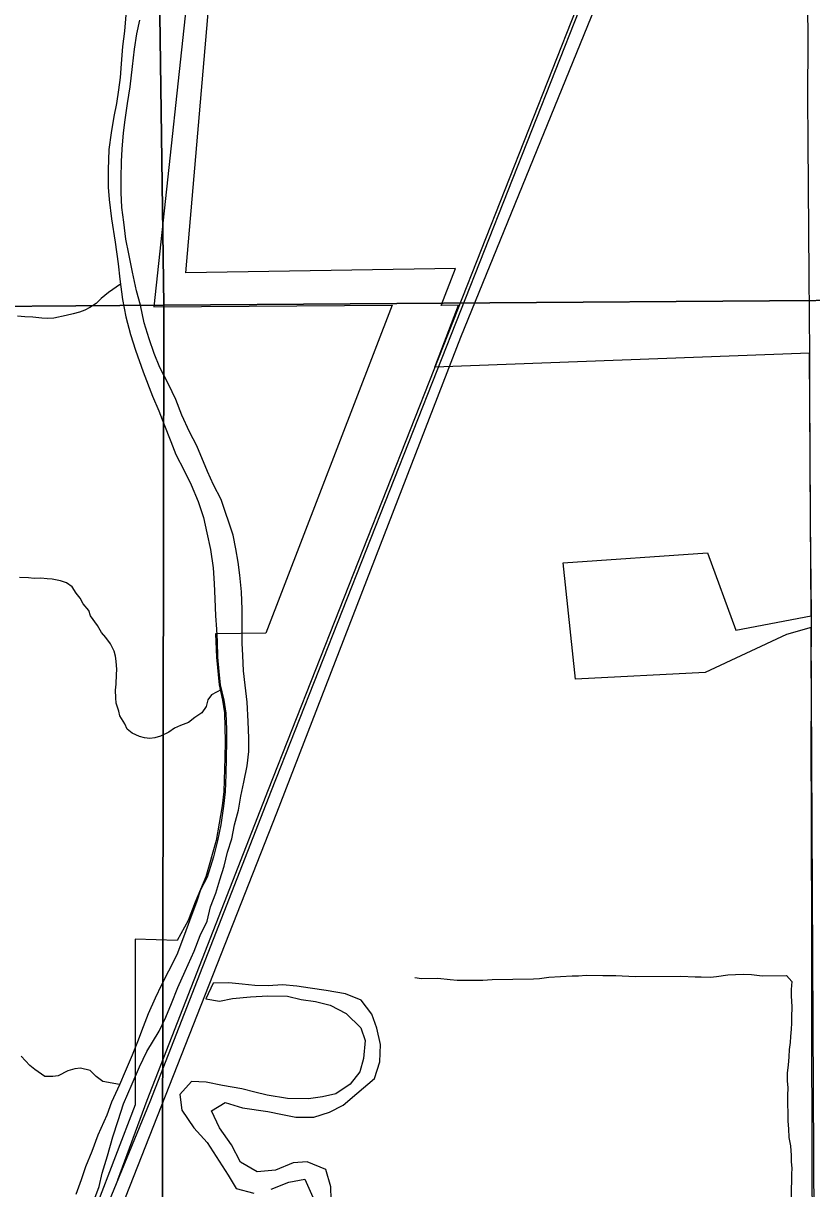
# Model space of a CAD drawing. Extents: x 0 to 34, y 0 to 22.
# Drawn here: x 19.162 to 19.767, y 10.922 to 11.815 of the extents above; entities that cross this region are included whole.
import ezdxf

# ---------------------------------------------------------------- set-up
doc = ezdxf.new("R2010")
doc.units = 0
for name, color, linetype in [('GM_X_Corporation', 7, 'Continuous'), ('GM_X_County_Road', 7, 'Continuous'), ('GM_X_Major_River', 7, 'Continuous'), ('GM_X_Minor_River', 7, 'Continuous'), ('GM_X_Rail_Line', 7, 'Continuous'), ('GM_X_Section', 7, 'Continuous')]:
    doc.layers.add(name, color=color, linetype=linetype)

msp = doc.modelspace()

# ---------------------------------------------------------------- linework, layer by layer
at = {"layer": 'GM_X_Corporation'}
for points in [[(19.29307, 11.88551), (19.26213, 11.59784), (19.44492, 11.59914), (19.34803, 11.34775), (19.30935, 11.34708), (19.31009, 11.32934), (19.31213, 11.30812), (19.31486, 11.29638), (19.31644, 11.28653), (19.31698, 11.26454), (19.31668, 11.2524), (19.31573, 11.22623), (19.31466, 11.21522), (19.30992, 11.18864), (19.30216, 11.16089), (19.29397, 11.14149), (19.28838, 11.12742), (19.28015, 11.11198), (19.24789, 11.11309), (19.24787, 10.98616), (19.18741, 10.82876)], [(19.77, 10.59281), (19.7662, 11.35213), (19.74725, 11.34655), (19.68492, 11.31751), (19.58541, 11.31232), (19.57604, 11.40163), (19.68678, 11.40934), (19.70835, 11.35006), (19.7662, 11.3611), (19.76493, 11.56232), (19.47769, 11.55166), (19.49592, 11.59915), (19.48248, 11.59892), (19.49341, 11.62739), (19.28657, 11.62383), (19.30571, 11.84436)]]:
    msp.add_lwpolyline(points, dxfattribs=at)
at = {"layer": 'GM_X_County_Road'}
msp.add_line((19.76641, 11.35159), (19.76641, 11.36055), dxfattribs=at)
for points in [[(19.76514, 11.56177), (19.76468, 11.62219), (19.76453, 11.65628), (19.764, 11.72442), (19.76379, 11.75852), (19.76395, 11.80189), (19.76381, 11.82976), (19.76369, 11.85146), (19.76404, 11.87005), (19.76418, 11.92579), (19.76354, 11.98156), (19.76367, 12.03113), (19.7636, 12.06829), (19.76347, 12.10078)], [(19.76641, 11.36055), (19.76613, 11.38712), (19.76575, 11.42779), (19.76547, 11.48393), (19.76531, 11.53398), (19.76514, 11.56177)], [(19.77021, 10.59227), (19.77008, 10.62614), (19.76917, 10.71322), (19.76858, 10.77229), (19.76806, 10.82203), (19.76765, 10.85625), (19.76705, 10.92776), (19.76695, 10.97745), (19.7668, 11.02098), (19.76678, 11.10493), (19.76644, 11.21065), (19.76622, 11.25724), (19.76641, 11.3038), (19.76628, 11.32232), (19.76641, 11.35159)]]:
    msp.add_lwpolyline(points, dxfattribs=at)
at = {"layer": 'GM_X_Major_River'}
for points in [[(19.24067, 11.82166), (19.23962, 11.80914), (19.23819, 11.79737), (19.23714, 11.78409), (19.23646, 11.77384), (19.235, 11.76435), (19.23356, 11.75372), (19.23136, 11.74384), (19.22955, 11.73132), (19.22775, 11.71841), (19.2271, 11.70285), (19.22719, 11.68958), (19.22801, 11.68011), (19.22963, 11.66533), (19.2324, 11.64752), (19.23479, 11.63086), (19.23601, 11.61911), (19.23801, 11.60358), (19.24075, 11.59032), (19.24425, 11.57669), (19.24812, 11.56459), (19.25392, 11.54794), (19.26124, 11.52942), (19.26587, 11.51808), (19.26972, 11.50824), (19.27512, 11.49463), (19.27897, 11.4848), (19.2855, 11.47233), (19.29088, 11.46138), (19.29627, 11.44852), (19.30014, 11.43642), (19.30287, 11.42468), (19.30561, 11.4118), (19.3076, 11.39779), (19.30844, 11.38566), (19.3089, 11.37391), (19.30937, 11.36101), (19.3102, 11.35078), (19.31064, 11.3413), (19.3111, 11.32917), (19.31194, 11.31818), (19.31314, 11.30795), (19.31587, 11.29621), (19.31746, 11.28637), (19.31792, 11.27385), (19.31799, 11.26437), (19.31769, 11.25224), (19.3174, 11.23934), (19.31674, 11.22606), (19.31568, 11.21505), (19.3135, 11.20063), (19.31094, 11.18847), (19.30799, 11.17631), (19.30317, 11.16073), (19.29794, 11.15083), (19.29498, 11.14133), (19.28939, 11.12725)], [(19.33087, 11.3187), (19.33041, 11.33046), (19.32996, 11.33993), (19.32979, 11.36572), (19.32931, 11.37937), (19.32809, 11.39226), (19.32688, 11.40211), (19.32492, 11.41233), (19.32295, 11.42293), (19.31367, 11.45017), (19.30792, 11.4615), (19.3033, 11.47171), (19.29521, 11.49137), (19.28946, 11.50194), (19.28369, 11.5148), (19.27906, 11.5269), (19.2733, 11.53861), (19.26677, 11.55145), (19.26253, 11.56204), (19.25867, 11.57339), (19.2548, 11.5855), (19.25205, 11.59913), (19.24895, 11.6101), (19.24582, 11.62449), (19.24307, 11.6385), (19.24072, 11.64986), (19.23911, 11.66274), (19.23752, 11.67411), (19.23706, 11.68548), (19.23699, 11.69648), (19.23728, 11.70938), (19.23797, 11.71887), (19.23902, 11.73139), (19.24009, 11.74126), (19.24189, 11.75378), (19.24408, 11.76669), (19.24586, 11.78226), (19.24729, 11.79554), (19.2491, 11.80731), (19.2513, 11.81757)], [(19.21627, 10.91243), (19.22036, 10.92346), (19.22256, 10.93371), (19.22663, 10.94702), (19.2307, 10.96146), (19.23478, 10.974), (19.23885, 10.98693), (19.24557, 11.00215), (19.25116, 11.01509), (19.25676, 11.02688), (19.26612, 11.04251), (19.27135, 11.05316), (19.27582, 11.06382), (19.28066, 11.07599), (19.28625, 11.08855), (19.29296, 11.10376), (19.2978, 11.11594), (19.30303, 11.12698), (19.3056, 11.13799), (19.3097, 11.14826), (19.31266, 11.15852), (19.31599, 11.16917), (19.31857, 11.17981), (19.32191, 11.19007), (19.32411, 11.20071), (19.32706, 11.21211), (19.32888, 11.22274), (19.33108, 11.23337), (19.33364, 11.24591), (19.33508, 11.25692), (19.33501, 11.26715), (19.33454, 11.28005), (19.33369, 11.29483), (19.33208, 11.30771), (19.33087, 11.3187)], [(19.28939, 11.12725), (19.28568, 11.1166), (19.27973, 11.10101), (19.27338, 11.08845), (19.26814, 11.07817), (19.26329, 11.06789), (19.2577, 11.05572), (19.25398, 11.04583), (19.24951, 11.03441), (19.24542, 11.02414), (19.2402, 11.01159), (19.23573, 11.00132), (19.22976, 10.988), (19.22604, 10.97811), (19.21933, 10.96289), (19.21449, 10.95034), (19.20965, 10.93855), (19.20631, 10.92866), (19.20222, 10.91725)]]:
    msp.add_lwpolyline(points, dxfattribs=at)
at = {"layer": 'GM_X_Minor_River'}
for points in [[(19.23652, 11.61515), (19.22736, 11.60888), (19.22172, 11.60424), (19.21797, 11.60039), (19.21306, 11.59729), (19.20928, 11.59534), (19.20512, 11.59376), (19.20019, 11.59256), (19.19488, 11.59135), (19.1854, 11.58932), (19.18046, 11.58888), (19.17628, 11.5892), (19.16942, 11.58987), (19.16333, 11.59017), (19.15762, 11.59085)], [(19.31393, 11.30457), (19.30629, 11.30034), (19.30368, 11.29651), (19.30223, 11.29155), (19.29887, 11.28657), (19.29359, 11.28308), (19.28869, 11.27921), (19.28264, 11.27686), (19.2781, 11.2749), (19.27358, 11.2718), (19.26715, 11.26867), (19.26298, 11.26748), (19.25919, 11.26705), (19.255, 11.26737), (19.25118, 11.26846), (19.24544, 11.27104), (19.2416, 11.27403), (19.24003, 11.27819), (19.23614, 11.28421), (19.23533, 11.288), (19.23335, 11.29405), (19.23292, 11.29823), (19.23285, 11.30392), (19.23317, 11.30848), (19.23345, 11.31608), (19.23378, 11.31989), (19.23331, 11.32634), (19.23288, 11.33013), (19.2317, 11.33392), (19.22896, 11.33958), (19.22547, 11.34447), (19.222, 11.34822), (19.21889, 11.3535), (19.21347, 11.36102), (19.21227, 11.36519), (19.20803, 11.37007), (19.20568, 11.37459), (19.20259, 11.37835), (19.19949, 11.38325), (19.19527, 11.38623), (19.19068, 11.38769), (19.1842, 11.38912), (19.18039, 11.38945), (19.17544, 11.38976), (19.1705, 11.3897), (19.16593, 11.39002), (19.15908, 11.39031)], [(19.39805, 10.91342), (19.39798, 10.92328), (19.3941, 10.93652), (19.37967, 10.94248), (19.36907, 10.94164), (19.35548, 10.93585), (19.34147, 10.93461), (19.32854, 10.9421), (19.32164, 10.95532), (19.31246, 10.96852), (19.30631, 10.98137), (19.31687, 10.9879), (19.33015, 10.98382), (19.34949, 10.98094), (19.36086, 10.97875), (19.3711, 10.97655), (19.38474, 10.97665), (19.39683, 10.98053), (19.4074, 10.98592), (19.41794, 10.99472), (19.43149, 11.0062), (19.43557, 11.01913), (19.43586, 11.0324), (19.43312, 11.0449), (19.42926, 11.05549), (19.42123, 11.06643), (19.40908, 11.07126), (19.39429, 11.07381), (19.38216, 11.07561), (19.37192, 11.07705), (19.36093, 11.07811), (19.34996, 11.07727), (19.33973, 11.07757), (19.32987, 11.07863), (19.31964, 11.07969), (19.30753, 11.07922), (19.30192, 11.06742), (19.31254, 11.06561), (19.32238, 11.06758), (19.33638, 11.06882), (19.34963, 11.06968), (19.36478, 11.06941), (19.37503, 11.06684), (19.38602, 11.0654), (19.3974, 11.06246), (19.40956, 11.0561), (19.421, 11.04519), (19.4241, 11.03535), (19.42306, 11.02169), (19.4201, 11.01143), (19.41259, 11.00189), (19.40166, 10.9946), (19.39145, 10.99225), (19.38085, 10.99065), (19.36456, 10.99091), (19.34902, 10.99345), (19.33954, 10.99565), (19.32967, 10.99823), (19.31488, 11.00077), (19.30237, 11.00333), (19.291, 11.00401), (19.28198, 10.99408), (19.28358, 10.98196), (19.29276, 10.96837), (19.30307, 10.95707), (19.31914, 10.93216), (19.32528, 10.92197), (19.33893, 10.91828)], [(19.46238, 11.08362), (19.46734, 11.08293), (19.47988, 11.0831), (19.48941, 11.08208), (19.49474, 11.08177), (19.51451, 11.08166), (19.52173, 11.08213), (19.5533, 11.08255), (19.55785, 11.08299), (19.56507, 11.08385), (19.58293, 11.08485), (19.58788, 11.08491), (19.59357, 11.08537), (19.60651, 11.08516), (19.61639, 11.08529), (19.63124, 11.08435), (19.66623, 11.08482), (19.67726, 11.0842), (19.68183, 11.08426), (19.68906, 11.08398), (19.69362, 11.08442), (19.70235, 11.08568), (19.71413, 11.08621), (19.7206, 11.08592), (19.7286, 11.08489), (19.74723, 11.08513), (19.75148, 11.08063), (19.75079, 11.07455), (19.75086, 11.06961), (19.75135, 11.06126), (19.75107, 11.05328), (19.75113, 11.04872), (19.75081, 11.04416), (19.7505, 11.03845), (19.75018, 11.03389), (19.74949, 11.02857), (19.74918, 11.02286), (19.74851, 11.0164), (19.74782, 11.01069), (19.7479, 11.00423), (19.74835, 10.9993), (19.74805, 10.99284), (19.7483, 10.97347), (19.74876, 10.96778), (19.74923, 10.96095), (19.75045, 10.95451), (19.75092, 10.9473), (19.75099, 10.94236), (19.75143, 10.93742), (19.75111, 10.93286), (19.75119, 10.92717), (19.75088, 10.92184), (19.75109, 10.90551)], [(19.23583, 11.00156), (19.22305, 11.00408), (19.21806, 11.00781), (19.21343, 11.01231), (19.2058, 11.01411), (19.20163, 11.01367), (19.19632, 11.01208), (19.18877, 11.00818), (19.18459, 11.00775), (19.1785, 11.00767), (19.17082, 11.01326), (19.16698, 11.01625), (19.16042, 11.02338)], [(19.35217, 10.92142), (19.36577, 10.92683), (19.37787, 10.92919), (19.38403, 10.91521)]]:
    msp.add_lwpolyline(points, dxfattribs=at)
at = {"layer": 'GM_X_Rail_Line'}
for points in [[(18.77839, 9.17752), (18.7977, 9.24235), (18.81676, 9.33753), (18.92978, 9.89398), (18.99179, 10.21604), (19.01661, 10.33869), (19.04571, 10.42051), (19.10614, 10.57457), (19.35651, 11.20986), (19.49757, 11.57461), (19.62551, 11.88841), (19.64155, 11.94754), (19.80217, 12.61071)], [(19.23459, 10.92848), (19.25714, 10.98956), (19.35017, 11.22782), (19.64053, 11.9641)], [(18.34564, 9.17752), (18.40265, 9.25304), (18.41913, 9.27561), (18.43685, 9.30192), (18.45623, 9.33158), (18.48254, 9.37628), (18.51134, 9.42543), (18.57794, 9.53911), (18.74881, 9.83127), (18.86512, 10.02983), (18.90223, 10.0956), (18.91974, 10.13065), (18.93836, 10.17398), (19.10549, 10.60154), (19.19993, 10.84413), (19.25933, 10.98869), (19.35236, 11.22696), (19.64273, 11.96325)]]:
    msp.add_lwpolyline(points, dxfattribs=at)
at = {"layer": 'GM_X_Section'}
for points in [[(18.25387, 12.6075), (19.25603, 12.60125), (19.26987, 11.59924), (18.25871, 11.59142)], [(19.25603, 12.60125), (20.26496, 12.60488), (20.27005, 11.60623), (19.26987, 11.59924)], [(19.26987, 11.59924), (19.26825, 10.5835), (18.27189, 10.57198), (18.25871, 11.59142)], [(20.27005, 11.60623), (20.27674, 10.59243), (19.26825, 10.5835), (19.26987, 11.59924)]]:
    msp.add_lwpolyline(points, close=True, dxfattribs=at)

doc.saveas('drawing.dxf')
